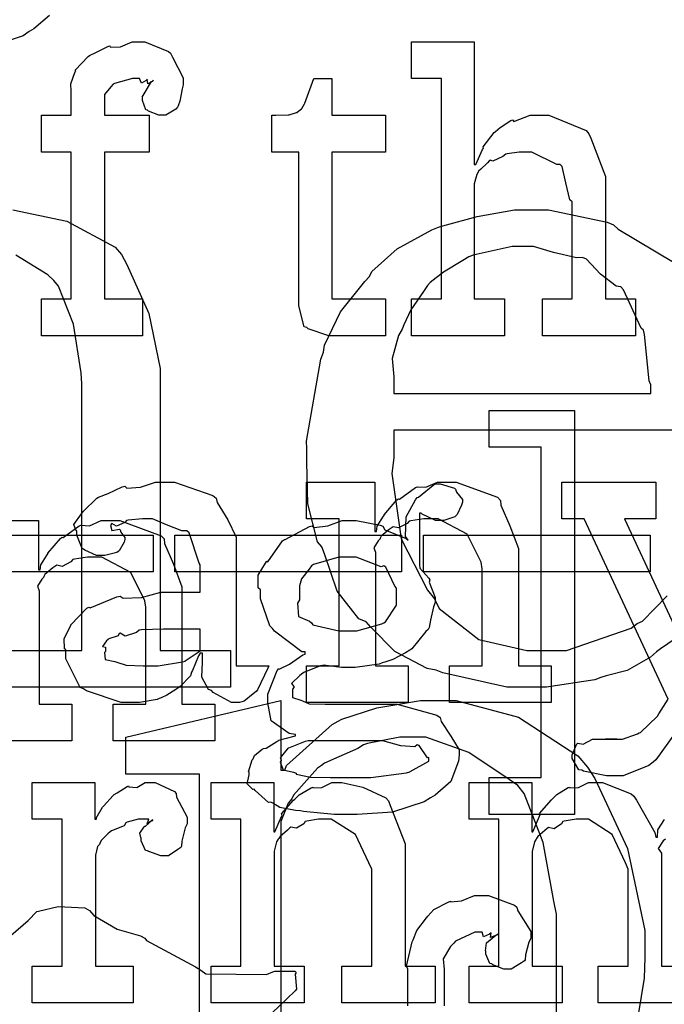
# Model space of a CAD drawing. Extents: x 0 to 8.5, y 0 to 11.
# Tile 311 of 379: x 3.672 to 3.916, y 8.868 to 9.241. Entities that reach past the tile are written whole.
import ezdxf

# ---------------------------------------------------------------- set-up
doc = ezdxf.new("R2010")
doc.units = 0
doc.layers.get('0').update_dxf_attribs({"linetype": 'CONTINUOUS'})

msp = doc.modelspace()

# ---------------------------------------------------------------- linework, layer by layer
at = {"color": 0}
for points in [[(3.68375, 9.24246), (3.67785, 9.23742), (3.67606, 9.23639), (3.67372, 9.23481), (3.66178, 9.2309), (3.64839, 9.23008), (3.64393, 9.23008), (3.64393, 9.23008), (3.63971, 9.23008), (3.62815, 9.23118), (3.62701, 9.23139), (3.625, 9.2315), (3.61908, 9.23264), (3.61643, 9.23432), (3.61572, 9.23465), (3.61486, 9.2346), (3.60975, 9.23915), (3.60943, 9.23964), (3.60894, 9.23953), (3.60682, 9.24164)], [(3.66982, 9.16894), (3.69026, 9.16471), (3.70861, 9.15483), (3.71099, 9.15201), (3.713, 9.14833), (3.72125, 9.12978), (3.72553, 9.10889), (3.72553, 9.10189), (3.72553, 9.00228), (3.75222, 9.00228), (3.75222, 8.98839), (3.66911, 8.98839)], [(3.92025, 9.00667), (3.91476, 9.00287), (3.91325, 9.00185), (3.91092, 8.99972), (3.90218, 8.99468), (3.89415, 8.99274), (3.89219, 8.99208), (3.88997, 8.99115), (3.87158, 8.98839), (3.8655, 8.98839), (3.8655, 8.98839), (3.85661, 8.98839), (3.83251, 8.99382), (3.82992, 8.9949), (3.8265, 8.99544), (3.81424, 9.0019), (3.80524, 9.01118), (3.80344, 9.01313), (3.80072, 9.01421), (3.79249, 9.02474), (3.78771, 9.03879), (3.78674, 9.04156), (3.7851, 9.0434), (3.78147, 9.05778), (3.78108, 9.07346), (3.78108, 9.07867), (3.78087, 9.08143), (3.78629, 9.11242), (3.78738, 9.11513), (3.78771, 9.11778), (3.79378, 9.13043), (3.8029, 9.14182), (3.80474, 9.14378), (3.80556, 9.14561), (3.81521, 9.15419), (3.82829, 9.16135), (3.83078, 9.16243), (3.83242, 9.16292), (3.84538, 9.16639), (3.85949, 9.16894), (3.86421, 9.16894), (3.8724, 9.16894), (3.89453, 9.16428), (3.89697, 9.16331), (3.89876, 9.16168), (3.91965, 9.14919)], [(3.66911, 9.00228), (3.69601, 9.00228), (3.69601, 9.10319), (3.69569, 9.10726), (3.69287, 9.12565), (3.68712, 9.14014), (3.68539, 9.14225), (3.68306, 9.14432), (3.67096, 9.15175)], [(3.94211, 9.08561), (3.81386, 9.08561), (3.81386, 9.07519), (3.81321, 9.06928), (3.81674, 9.04449), (3.82667, 9.02507), (3.82926, 9.02181), (3.83106, 9.01812), (3.84608, 9.00646), (3.86421, 9.00228), (3.87028, 9.00228), (3.87918, 9.00228), (3.90365, 9.01079), (3.90587, 9.01247), (3.90788, 9.01335), (3.91732, 9.02294)], [(3.92046, 8.97125), (3.91292, 8.96094), (3.91194, 8.96007), (3.91037, 8.95876), (3.90061, 8.95486), (3.8974, 8.95486), (3.8974, 8.95486), (3.89432, 8.95486), (3.88569, 8.95671), (3.88504, 8.95703), (3.8839, 8.95719), (3.88135, 8.96149), (3.88135, 8.96289), (3.88135, 8.96289), (3.88314, 8.96696), (3.88351, 8.96724), (3.88351, 8.96724), (3.88553, 8.96685), (3.88906, 8.96875), (3.89025, 8.96875), (3.89025, 8.96875), (3.89464, 8.96875), (3.89611, 8.96875), (3.89611, 8.96875), (3.89828, 8.96875), (3.89828, 8.96875), (3.89789, 8.96875), (3.89703, 8.96875), (3.89675, 8.96875), (3.89606, 8.96875), (3.89442, 8.96875), (3.89393, 8.96875), (3.89501, 8.96875), (3.89746, 8.96875), (3.89828, 8.96875), (3.90039, 8.96875), (3.90603, 8.97076), (3.90674, 8.97114), (3.90722, 8.97131), (3.91357, 8.97749), (3.91411, 8.97831), (3.91758, 8.98394), (3.8859, 9.05208), (3.87744, 9.05208), (3.87744, 9.06597), (3.91303, 9.06597), (3.91303, 9.05208), (3.9011, 9.05208), (3.9241, 9.00282)], [(3.65375, 9.05143), (3.67958, 9.05143), (3.67958, 9.03276), (3.68024, 9.03276), (3.68024, 9.03276), (3.6805, 9.03472), (3.68289, 9.03851), (3.68326, 9.03907), (3.68317, 9.03911), (3.68793, 9.04471), (3.68847, 9.04514), (3.68886, 9.04497), (3.69493, 9.04943), (3.69564, 9.04969), (3.69564, 9.04969), (3.69889, 9.04949), (3.70329, 9.05143), (3.70475, 9.05143), (3.71035, 9.05143), (3.72597, 9.04568), (3.72711, 9.04449), (3.72721, 9.04275), (3.73063, 9.03489), (3.73383, 9.02632), (3.73383, 9.02344), (3.73383, 8.98199), (3.74621, 8.98199), (3.74621, 8.9681), (3.70779, 8.9681), (3.70779, 8.98199), (3.72017, 8.98199), (3.72017, 9.01867), (3.71972, 9.02111), (3.71446, 9.03174), (3.70356, 9.03754), (3.69997, 9.03754), (3.69814, 9.03754), (3.69319, 9.03683), (3.6926, 9.03668), (3.69185, 9.03581), (3.68853, 9.03412), (3.68653, 9.03456), (3.68608, 9.03429), (3.685, 9.03353), (3.68192, 9.03103), (3.68164, 9.03022), (3.68153, 9.02994), (3.68078, 9.02929), (3.67919, 9.02658), (3.67979, 9.0249), (3.67979, 9.02431), (3.67979, 8.98199), (3.69217, 8.98199), (3.69217, 8.9681), (3.65375, 8.9681)], [(3.7404, 8.73335), (3.7404, 8.95557), (3.71262, 8.95557), (3.71262, 8.96946), (3.77121, 8.98335), (3.77121, 8.95708), (3.77274, 8.95708), (3.77328, 8.95876), (3.79058, 8.97428), (3.79292, 8.97553), (3.79422, 8.97635), (3.80751, 8.98062), (3.82406, 8.98335), (3.82958, 8.98335), (3.83746, 8.98335), (3.86111, 8.97706), (3.88351, 8.9624), (3.8871, 8.95817), (3.88997, 8.95383), (3.90224, 8.92736), (3.90881, 8.89643), (3.90881, 8.88613), (3.90853, 8.87831), (3.903, 8.84451)], [(3.87538, 8.86268), (3.87538, 8.86962), (3.87538, 8.90261), (3.87446, 8.9075), (3.87033, 8.92964), (3.86322, 8.94819), (3.86083, 8.95122), (3.85758, 8.9535), (3.84229, 8.96371), (3.82607, 8.96946), (3.82069, 8.96946), (3.81614, 8.96946), (3.80399, 8.96713), (3.80246, 8.96664), (3.80035, 8.96528), (3.79308, 8.96203), (3.78776, 8.95969), (3.78662, 8.95882), (3.785, 8.95774), (3.77604, 8.94754), (3.77533, 8.94624), (3.77393, 8.94461), (3.77115, 8.93761), (3.77121, 8.93126), (3.77121, 8.9291), (3.77121, 8.84315)], [(3.92638, 8.86903), (3.89122, 8.86903), (3.89122, 8.88292), (3.9025, 8.88292), (3.9025, 8.9196), (3.90147, 8.92204), (3.89643, 8.93267), (3.88747, 8.93847), (3.8845, 8.93847), (3.88282, 8.93847), (3.87831, 8.93778), (3.87776, 8.93761), (3.87728, 8.93679), (3.87451, 8.9349), (3.87235, 8.93533), (3.8719, 8.935), (3.87104, 8.93425), (3.86838, 8.93192), (3.86789, 8.93115), (3.86778, 8.93088), (3.86708, 8.92996), (3.86626, 8.92626), (3.86626, 8.92503), (3.86626, 8.88292), (3.87756, 8.88292), (3.87756, 8.86903), (3.84239, 8.86903), (3.84239, 8.88292), (3.84239, 8.88292), (3.85368, 8.88292), (3.85368, 8.93847), (3.84239, 8.93847), (3.84239, 8.95236), (3.86604, 8.95236), (3.86604, 8.93371), (3.86649, 8.93371), (3.86649, 8.93371), (3.86897, 8.93967), (3.86931, 8.94021), (3.86903, 8.94065), (3.87358, 8.94586), (3.87408, 8.94629), (3.87408, 8.94629), (3.8756, 8.94781), (3.87978, 8.95042), (3.88037, 8.95063), (3.88049, 8.95031), (3.88379, 8.95042), (3.88753, 8.95236), (3.88883, 8.95236), (3.89279, 8.95236), (3.90369, 8.94803), (3.90468, 8.94715), (3.90565, 8.94564), (3.91254, 8.93349), (3.91292, 8.93175), (3.91357, 8.93175), (3.91357, 8.93175), (3.91368, 8.93451), (3.91629, 8.93837)], [(3.91661, 8.93088), (3.91575, 8.93028), (3.9139, 8.92746), (3.9151, 8.92567), (3.9151, 8.92503), (3.9151, 8.88292), (3.92638, 8.88292)], [(3.81922, 8.86794), (3.81922, 8.88183), (3.81874, 8.88286), (3.82086, 8.89208), (3.82118, 8.8929), (3.82118, 8.8929), (3.82264, 8.89638), (3.82622, 8.90121), (3.82682, 8.90181), (3.82682, 8.90181), (3.82904, 8.90429), (3.83447, 8.90712), (3.83529, 8.90744), (3.83535, 8.90728), (3.83946, 8.90761), (3.84446, 8.90961), (3.84614, 8.90961), (3.84972, 8.90961), (3.8596, 8.90603), (3.86046, 8.90528), (3.86083, 8.90381), (3.86567, 8.896), (3.86567, 8.89333), (3.86496, 8.89193), (3.86372, 8.88721), (3.86356, 8.88531), (3.86328, 8.88488), (3.86219, 8.88411), (3.85829, 8.88183), (3.85699, 8.88183), (3.85547, 8.88183), (3.85129, 8.88346), (3.85092, 8.88379), (3.85021, 8.8839), (3.84874, 8.88743), (3.84874, 8.88857), (3.84853, 8.88867), (3.8489, 8.89171), (3.85254, 8.89464), (3.85331, 8.89486), (3.85331, 8.89507), (3.85271, 8.89464), (3.85053, 8.89378), (3.85069, 8.89551), (3.85069, 8.89551), (3.85015, 8.89497), (3.84782, 8.89399), (3.84733, 8.89572), (3.84722, 8.89572), (3.84457, 8.89572), (3.83718, 8.89231), (3.83658, 8.8916), (3.83535, 8.89035), (3.83263, 8.88564), (3.8329, 8.88167), (3.8329, 8.88032), (3.8329, 8.86794)], [(3.63906, 8.86849), (3.67562, 8.90013), (3.67893, 8.90354), (3.67953, 8.90365), (3.68701, 8.90543), (3.69706, 8.905), (3.69889, 8.90397), (3.70053, 8.90201), (3.70936, 8.89692), (3.7181, 8.89432), (3.71972, 8.89356), (3.72038, 8.89258), (3.73888, 8.8826), (3.741, 8.8814), (3.74283, 8.87999), (3.76574, 8.87978), (3.76812, 8.88075), (3.76888, 8.88103), (3.77647, 8.88108), (3.77701, 8.88053), (3.77658, 8.87983), (3.77713, 8.87424), (3.77658, 8.87358), (3.77344, 8.87061), (3.76221, 8.85986)]]:
    msp.add_lwpolyline(points, dxfattribs=at)
for points in [[(3.68067, 9.13525), (3.69194, 9.13525), (3.69194, 9.19081), (3.68067, 9.19081), (3.68067, 9.20469), (3.69194, 9.20469), (3.69194, 9.21382), (3.69194, 9.21382), (3.69179, 9.21664), (3.69336, 9.22086), (3.69368, 9.2214), (3.69347, 9.22179), (3.69835, 9.22689), (3.69889, 9.22726), (3.69889, 9.22726), (3.70096, 9.22831), (3.70574, 9.23074), (3.70649, 9.23096), (3.70665, 9.23053), (3.71061, 9.23058), (3.715, 9.23247), (3.71647, 9.23247), (3.71972, 9.23247), (3.72868, 9.22889), (3.72949, 9.22814), (3.73025, 9.22667), (3.73426, 9.21886), (3.73426, 9.21619), (3.73389, 9.21468), (3.73307, 9.21007), (3.73242, 9.20828), (3.7321, 9.20774), (3.7315, 9.20697), (3.72771, 9.20469), (3.72646, 9.20469), (3.72504, 9.20469), (3.72114, 9.20632), (3.72081, 9.20665), (3.72011, 9.20682), (3.71886, 9.21029), (3.71886, 9.21143), (3.71875, 9.21153), (3.72228, 9.2175), (3.72299, 9.21772), (3.72299, 9.21793), (3.7226, 9.2175), (3.72086, 9.21664), (3.72065, 9.21838), (3.7206, 9.21838), (3.72026, 9.21789), (3.71847, 9.21685), (3.71778, 9.21858), (3.71756, 9.21858), (3.71511, 9.21858), (3.70833, 9.21679), (3.70779, 9.21642), (3.70697, 9.2155), (3.70454, 9.21263), (3.70454, 9.21143), (3.70454, 9.21099), (3.70454, 9.20469), (3.72146, 9.20469), (3.72146, 9.19081), (3.70454, 9.19081), (3.70454, 9.13525), (3.71886, 9.13525), (3.71886, 9.12136), (3.68067, 9.12136), (3.68067, 9.13525)], [(3.82064, 9.13525), (3.83192, 9.13525), (3.83192, 9.21858), (3.82064, 9.21858), (3.82064, 9.23247), (3.84429, 9.23247), (3.84429, 9.18604), (3.84494, 9.18604), (3.84494, 9.18604), (3.84744, 9.19179), (3.84776, 9.19233), (3.84765, 9.19282), (3.85183, 9.19819), (3.85232, 9.19863), (3.85232, 9.19863), (3.85417, 9.20014), (3.85818, 9.20275), (3.85883, 9.20296), (3.85926, 9.20231), (3.86546, 9.20469), (3.86751, 9.20469), (3.87256, 9.20469), (3.88667, 9.19894), (3.88769, 9.19775), (3.88846, 9.19601), (3.89399, 9.18153), (3.89399, 9.17671), (3.89399, 9.13525), (3.90528, 9.13525), (3.90528, 9.12136), (3.87011, 9.12136), (3.87011, 9.13525), (3.8814, 9.13525), (3.8814, 9.17193), (3.88049, 9.17279), (3.8789, 9.17914), (3.87761, 9.18528), (3.87685, 9.18604), (3.8756, 9.18608), (3.8661, 9.19081), (3.86296, 9.19081), (3.86128, 9.19081), (3.85678, 9.19011), (3.85622, 9.18994), (3.85514, 9.18918), (3.8514, 9.18739), (3.85032, 9.18772), (3.85015, 9.18756), (3.84939, 9.18668), (3.84685, 9.18431), (3.84597, 9.18354), (3.84581, 9.18321), (3.84532, 9.18229), (3.84429, 9.17876), (3.84429, 9.17757), (3.84429, 9.13525), (3.85579, 9.13525), (3.85579, 9.12136), (3.82064, 9.12136), (3.82064, 9.13525)], [(3.79215, 9.12136), (3.78939, 9.12136), (3.78157, 9.12392), (3.78108, 9.1244), (3.78006, 9.12472), (3.77806, 9.13265), (3.77806, 9.13525), (3.77806, 9.19081), (3.76785, 9.19081), (3.76785, 9.20469), (3.76937, 9.20469), (3.76937, 9.20469), (3.77403, 9.20492), (3.77436, 9.20492), (3.77436, 9.20492), (3.77718, 9.20574), (3.7774, 9.20578), (3.7774, 9.20583), (3.77903, 9.20719), (3.77914, 9.20731), (3.77914, 9.20731), (3.78011, 9.2091), (3.78022, 9.20925), (3.78369, 9.21858), (3.79042, 9.21858), (3.79042, 9.20469), (3.81082, 9.20469), (3.81082, 9.19081), (3.79042, 9.19081), (3.79042, 9.13525), (3.81082, 9.13525), (3.81082, 9.12136), (3.80994, 9.12136), (3.808, 9.12136), (3.80735, 9.12136), (3.80621, 9.12136), (3.8036, 9.12136), (3.80279, 9.12136), (3.80149, 9.12136), (3.79856, 9.12136), (3.79758, 9.12136), (3.79622, 9.12136), (3.79313, 9.12136), (3.79215, 9.12136)], [(3.81386, 9.0995), (3.91108, 9.0995), (3.91108, 9.10275), (3.91043, 9.10433), (3.90869, 9.12181), (3.90826, 9.12338), (3.90744, 9.12414), (3.90076, 9.13872), (3.89979, 9.13986), (3.898, 9.14003), (3.89204, 9.14464), (3.88672, 9.15028), (3.88525, 9.15093), (3.88297, 9.15082), (3.87435, 9.15283), (3.86669, 9.15506), (3.86421, 9.15506), (3.85872, 9.15506), (3.84386, 9.15181), (3.84229, 9.15115), (3.84006, 9.14974), (3.83268, 9.14535), (3.82769, 9.1415), (3.82667, 9.14031), (3.82508, 9.13807), (3.82032, 9.13108), (3.81765, 9.12543), (3.81711, 9.12381), (3.81565, 9.12142), (3.81332, 9.11274), (3.81386, 9.10574), (3.81386, 9.1034), (3.81386, 9.0995)], [(3.84993, 8.95421), (3.86968, 8.95421), (3.86968, 9.07921), (3.84993, 9.07921), (3.84993, 9.0931), (3.88226, 9.0931), (3.88226, 8.94032), (3.84993, 8.94032), (3.84993, 8.95421)], [(3.7155, 8.98264), (3.71078, 8.98264), (3.69775, 8.98699), (3.69661, 8.98785), (3.69536, 8.98833), (3.68989, 8.99908), (3.68989, 9.00261), (3.68935, 9.00287), (3.68929, 9.00678), (3.69151, 9.01129), (3.69185, 9.01193), (3.69174, 9.01204), (3.69781, 9.01824), (3.69857, 9.01867), (3.69906, 9.01844), (3.70925, 9.02257), (3.7105, 9.02279), (3.71164, 9.02203), (3.71847, 9.0224), (3.72581, 9.02431), (3.72831, 9.02431), (3.74067, 9.02431), (3.74067, 9.03472), (3.74035, 9.03526), (3.73649, 9.04682), (3.73568, 9.04753), (3.73383, 9.04753), (3.72803, 9.04981), (3.72265, 9.05208), (3.72092, 9.05208), (3.71892, 9.05208), (3.71349, 9.05154), (3.71289, 9.05143), (3.71224, 9.05067), (3.7091, 9.04926), (3.70736, 9.05029), (3.70703, 9.05013), (3.70703, 9.04992), (3.70676, 9.04958), (3.70731, 9.04764), (3.71018, 9.04818), (3.7105, 9.04796), (3.71067, 9.04704), (3.71224, 9.04497), (3.71224, 9.04428), (3.71197, 9.04329), (3.71007, 9.04004), (3.70964, 9.03971), (3.70921, 9.03933), (3.70464, 9.03819), (3.70313, 9.03819), (3.7015, 9.03819), (3.69706, 9.04021), (3.69661, 9.04058), (3.69607, 9.04081), (3.69401, 9.04585), (3.69401, 9.04753), (3.69385, 9.04753), (3.69299, 9.04997), (3.69581, 9.05393), (3.69618, 9.05447), (3.69646, 9.05485), (3.70161, 9.0599), (3.70226, 9.06033), (3.70226, 9.06028), (3.70594, 9.06164), (3.71126, 9.06424), (3.71224, 9.06446), (3.71294, 9.06369), (3.71815, 9.06407), (3.72379, 9.06597), (3.72569, 9.06597), (3.73096, 9.06597), (3.74544, 9.06093), (3.74675, 9.0599), (3.74718, 9.05826), (3.75119, 9.05176), (3.75435, 9.04519), (3.75435, 9.04297), (3.75435, 8.99653), (3.76671, 8.99653), (3.76628, 8.99561), (3.76243, 8.98747), (3.76193, 8.98676), (3.76074, 8.98594), (3.75732, 8.98318), (3.75553, 8.98264), (3.75499, 8.98264), (3.7525, 8.98264), (3.74556, 8.98643), (3.74501, 8.98719), (3.74382, 8.98757), (3.74137, 8.99219), (3.74154, 8.99789), (3.74154, 8.99978), (3.74154, 9.00131), (3.74067, 9.00131), (3.74013, 9.00032), (3.73774, 8.99474), (3.73742, 8.99414), (3.73708, 8.99268), (3.73313, 8.98872), (3.73264, 8.98828), (3.7315, 8.98757), (3.72808, 8.98535), (3.72597, 8.98443), (3.72526, 8.98415), (3.72439, 8.98378), (3.71772, 8.98264), (3.7155, 8.98264)], [(3.79563, 8.94032), (3.79139, 8.94032), (3.77983, 8.9414), (3.77869, 8.94163), (3.77669, 8.94174), (3.77078, 8.94288), (3.76812, 8.94456), (3.76742, 8.94488), (3.76654, 8.94482), (3.76144, 8.94937), (3.76112, 8.94987), (3.76064, 8.94976), (3.75851, 8.95187), (3.75917, 8.95529), (3.75917, 8.95638), (3.759, 8.95643), (3.76042, 8.96099), (3.76069, 8.96137), (3.76069, 8.96137), (3.76129, 8.96257), (3.76417, 8.965), (3.7646, 8.96528), (3.7646, 8.96528), (3.76568, 8.96539), (3.76969, 8.96789), (3.77024, 8.9681), (3.7704, 8.96832), (3.77621, 8.96994), (3.77675, 8.97006), (3.77675, 8.97049), (3.77431, 8.97086), (3.76753, 8.97564), (3.76633, 8.98253), (3.76633, 8.98481), (3.76628, 8.98574), (3.76975, 8.99479), (3.77046, 8.99544), (3.77056, 8.99528), (3.77453, 8.99707), (3.77946, 9.00065), (3.78043, 9.00087), (3.78043, 9.00174), (3.77908, 9.00179), (3.76882, 9.00965), (3.76807, 9.01064), (3.76708, 9.01161), (3.76351, 9.02181), (3.76351, 9.02518), (3.76269, 9.02593), (3.76264, 9.03076), (3.76546, 9.03526), (3.7659, 9.03603), (3.76628, 9.03586), (3.77186, 9.04372), (3.77262, 9.04428), (3.77279, 9.04432), (3.78207, 9.04921), (3.78304, 9.04949), (3.78375, 9.04883), (3.78896, 9.04949), (3.79443, 9.05143), (3.79628, 9.05143), (3.79964, 9.05143), (3.80875, 9.04964), (3.80974, 9.04926), (3.81049, 9.04796), (3.81863, 9.0446), (3.81928, 9.04406), (3.81831, 9.04536), (3.81863, 9.05279), (3.82215, 9.05931), (3.82275, 9.06011), (3.82324, 9.06028), (3.82937, 9.06532), (3.83143, 9.06532), (3.83143, 9.06532), (3.83686, 9.06369), (3.83729, 9.06337), (3.83757, 9.06213), (3.8399, 9.05935), (3.8399, 9.05838), (3.83951, 9.05729), (3.83789, 9.05371), (3.83751, 9.05339), (3.83697, 9.0529), (3.83279, 9.05143), (3.83143, 9.05143), (3.82964, 9.05143), (3.82465, 9.05382), (3.82428, 9.05425), (3.82362, 9.05425), (3.82362, 9.03472), (3.82374, 9.03347), (3.82721, 9.02968), (3.82753, 9.02908), (3.82731, 9.0281), (3.82949, 9.02235), (3.82949, 9.0204), (3.82889, 9.01882), (3.82781, 9.01372), (3.82731, 9.01096), (3.82688, 9.01019), (3.82601, 9.00944), (3.82069, 9.00293), (3.81993, 9.00239), (3.81836, 9.00146), (3.81358, 8.99886), (3.81049, 8.99794), (3.80951, 8.99761), (3.80832, 8.99718), (3.79926, 8.99588), (3.79628, 8.99588), (3.79411, 8.99588), (3.78825, 8.99664), (3.7876, 8.99675), (3.78618, 8.99653), (3.78017, 8.99408), (3.77957, 8.99371), (3.77843, 8.99283), (3.77522, 8.98981), (3.7761, 8.98867), (3.7761, 8.98828), (3.77556, 8.98763), (3.77561, 8.98449), (3.77881, 8.98356), (3.77935, 8.98329), (3.77935, 8.98329), (3.7819, 8.98215), (3.78792, 8.98199), (3.78999, 8.98199), (3.80974, 8.98199), (3.81515, 8.98199), (3.83024, 8.97786), (3.83143, 8.977), (3.83176, 8.97542), (3.8355, 8.96989), (3.8386, 8.96468), (3.8386, 8.96289), (3.83832, 8.9605), (3.83544, 8.95269), (3.82954, 8.94764), (3.82775, 8.94661), (3.82542, 8.94504), (3.81347, 8.94114), (3.80007, 8.94032), (3.79563, 8.94032)], [(3.78093, 8.99653), (3.79329, 8.99653), (3.79329, 9.05208), (3.78093, 9.05208), (3.78093, 9.06597), (3.80675, 9.06597), (3.80675, 9.04731), (3.8074, 9.04731), (3.8074, 9.04731), (3.80767, 9.04926), (3.81006, 9.05306), (3.81044, 9.0536), (3.81033, 9.05365), (3.81511, 9.05925), (3.81565, 9.05968), (3.81603, 9.05951), (3.8221, 9.06396), (3.82281, 9.06424), (3.82281, 9.06424), (3.82607, 9.06401), (3.83046, 9.06597), (3.83192, 9.06597), (3.83751, 9.06597), (3.85314, 9.06022), (3.85428, 9.05903), (3.85439, 9.05729), (3.85781, 9.04943), (3.861, 9.04085), (3.861, 9.03797), (3.861, 8.99653), (3.87337, 8.99653), (3.87337, 8.98264), (3.83496, 8.98264), (3.83496, 8.99653), (3.84733, 8.99653), (3.84733, 9.03321), (3.8469, 9.03564), (3.84164, 9.04628), (3.83074, 9.05208), (3.82715, 9.05208), (3.82531, 9.05208), (3.82036, 9.05137), (3.81976, 9.05122), (3.81901, 9.05035), (3.81569, 9.04867), (3.81369, 9.0491), (3.81326, 9.04883), (3.81218, 9.04807), (3.80908, 9.04557), (3.80881, 9.04476), (3.80871, 9.04449), (3.80794, 9.04383), (3.80637, 9.04113), (3.80697, 9.03944), (3.80697, 9.03885), (3.80697, 8.99653), (3.81933, 8.99653), (3.81933, 8.98264), (3.78093, 8.98264), (3.78093, 8.99653)], [(3.63715, 9.04596), (3.72287, 9.04596), (3.72287, 9.03207), (3.63715, 9.03207), (3.63715, 9.04596)], [(3.73112, 9.04596), (3.81685, 9.04596), (3.81685, 9.03207), (3.73112, 9.03207), (3.73112, 9.04596)], [(3.82514, 9.04596), (3.91086, 9.04596), (3.91086, 9.03207), (3.82514, 9.03207), (3.82514, 9.04596)], [(3.7965, 9.00976), (3.79992, 9.00976), (3.8094, 9.01232), (3.81017, 9.01281), (3.81071, 9.01313), (3.81494, 9.01942), (3.81494, 9.02149), (3.81494, 9.02582), (3.81429, 9.02658), (3.81093, 9.03381), (3.81017, 9.03429), (3.80919, 9.03396), (3.79964, 9.03754), (3.7965, 9.03754), (3.79308, 9.03754), (3.78358, 9.03483), (3.78282, 9.03429), (3.7819, 9.03304), (3.77897, 9.02935), (3.77826, 9.02675), (3.77826, 9.02582), (3.77826, 9.02149), (3.77756, 9.02024), (3.77783, 9.01514), (3.78207, 9.01335), (3.78282, 9.01281), (3.78331, 9.01204), (3.79318, 9.00976), (3.7965, 9.00976)], [(3.72136, 8.99653), (3.72478, 8.99653), (3.73406, 8.99799), (3.73503, 8.99826), (3.73497, 8.99843), (3.74067, 9.00222), (3.74067, 9.00347), (3.74067, 9.01042), (3.72982, 9.01042), (3.72678, 9.01042), (3.71847, 9.0101), (3.71767, 9.00999), (3.71658, 9.00911), (3.71229, 9.00776), (3.7105, 9.00885), (3.71007, 9.00868), (3.70969, 9.00786), (3.70617, 9.00672), (3.70594, 9.00651), (3.70535, 9.00592), (3.70378, 9.00385), (3.70486, 9.00358), (3.70486, 9.00347), (3.70486, 9.00196), (3.70449, 9.00151), (3.70475, 8.99892), (3.70844, 8.9981), (3.70921, 8.99783), (3.70921, 8.99783), (3.71268, 8.99669), (3.71918, 8.99653), (3.72136, 8.99653)], [(3.77132, 8.96072), (3.771, 8.96007), (3.77203, 8.95714), (3.77599, 8.95622), (3.77696, 8.95594), (3.77701, 8.95551), (3.78239, 8.95443), (3.79004, 8.95421), (3.79258, 8.95421), (3.8004, 8.95421), (3.80528, 8.95421), (3.81874, 8.95606), (3.81993, 8.95638), (3.8201, 8.95654), (3.8271, 8.9605), (3.8271, 8.96181), (3.82661, 8.96169), (3.82346, 8.96631), (3.82275, 8.96658), (3.82189, 8.96582), (3.81657, 8.96619), (3.80979, 8.9681), (3.80757, 8.9681), (3.78153, 8.9681), (3.78043, 8.96793), (3.77408, 8.96539), (3.77371, 8.96506), (3.773, 8.96425), (3.77089, 8.96169), (3.77132, 8.96099), (3.77132, 8.96072)], [(3.67719, 8.88292), (3.68847, 8.88292), (3.68847, 8.93847), (3.67719, 8.93847), (3.67719, 8.95236), (3.70085, 8.95236), (3.70085, 8.93847), (3.7015, 8.93847), (3.70133, 8.93892), (3.70383, 8.94308), (3.7041, 8.94347), (3.7041, 8.94347), (3.70779, 8.94749), (3.70822, 8.94781), (3.70822, 8.94781), (3.70936, 8.94846), (3.71311, 8.95085), (3.71365, 8.95107), (3.71376, 8.95068), (3.71679, 8.95047), (3.71994, 8.95236), (3.72103, 8.95236), (3.72368, 8.95236), (3.73101, 8.94894), (3.73167, 8.94824), (3.73178, 8.94678), (3.73579, 8.93929), (3.73579, 8.93674), (3.73508, 8.93522), (3.73383, 8.93018), (3.73367, 8.92828), (3.7334, 8.92785), (3.73232, 8.92703), (3.72874, 8.92458), (3.72754, 8.92458), (3.72586, 8.92458), (3.72125, 8.92622), (3.72081, 8.92654), (3.72006, 8.92665), (3.71843, 8.93033), (3.71843, 8.93153), (3.71832, 8.93153), (3.71783, 8.93317), (3.71951, 8.93565), (3.71972, 8.93588), (3.71972, 8.93588), (3.72006, 8.93588), (3.72244, 8.93799), (3.72276, 8.93804), (3.72276, 8.93826), (3.72228, 8.93782), (3.7206, 8.93674), (3.72125, 8.93847), (3.72125, 8.93847), (3.72065, 8.93847), (3.71929, 8.93847), (3.71886, 8.93847), (3.71729, 8.93847), (3.71311, 8.93739), (3.71257, 8.93718), (3.71192, 8.93593), (3.70714, 8.93408), (3.70671, 8.93371), (3.70583, 8.93294), (3.70329, 8.93039), (3.70275, 8.92931), (3.70258, 8.92893), (3.70188, 8.92817), (3.70107, 8.92486), (3.70107, 8.92372), (3.70107, 8.88292), (3.71539, 8.88292), (3.71539, 8.86903), (3.67719, 8.86903), (3.67719, 8.88292)], [(3.74485, 8.88292), (3.75613, 8.88292), (3.75613, 8.93847), (3.74485, 8.93847), (3.74485, 8.95236), (3.7685, 8.95236), (3.7685, 8.93371), (3.76893, 8.93371), (3.76893, 8.93371), (3.77143, 8.93946), (3.77175, 8.94), (3.77149, 8.94049), (3.77604, 8.94564), (3.77653, 8.94607), (3.77653, 8.94607), (3.77815, 8.94769), (3.78261, 8.95036), (3.78326, 8.95063), (3.78336, 8.95031), (3.78674, 8.95042), (3.79047, 8.95236), (3.79172, 8.95236), (3.79432, 8.95236), (3.80219, 8.95063), (3.81087, 8.94661), (3.8119, 8.94542), (3.8125, 8.94368), (3.81819, 8.92919), (3.81819, 8.92437), (3.81819, 8.88292), (3.82949, 8.88292), (3.82949, 8.86903), (3.79432, 8.86903), (3.79432, 8.88292), (3.80561, 8.88292), (3.80561, 8.9196), (3.80453, 8.92204), (3.79937, 8.93267), (3.79021, 8.93847), (3.78717, 8.93847), (3.78549, 8.93847), (3.78097, 8.93778), (3.78043, 8.93761), (3.77994, 8.93679), (3.77713, 8.93506), (3.77496, 8.93549), (3.77458, 8.93522), (3.77371, 8.9344), (3.77094, 8.93197), (3.7704, 8.93115), (3.77024, 8.93088), (3.76953, 8.92996), (3.76872, 8.92643), (3.76872, 8.92524), (3.76872, 8.88292), (3.78, 8.88292), (3.78, 8.86903), (3.74485, 8.86903), (3.74485, 8.88292)]]:
    msp.add_lwpolyline(points, close=True, dxfattribs=at)

doc.saveas('drawing.dxf')
